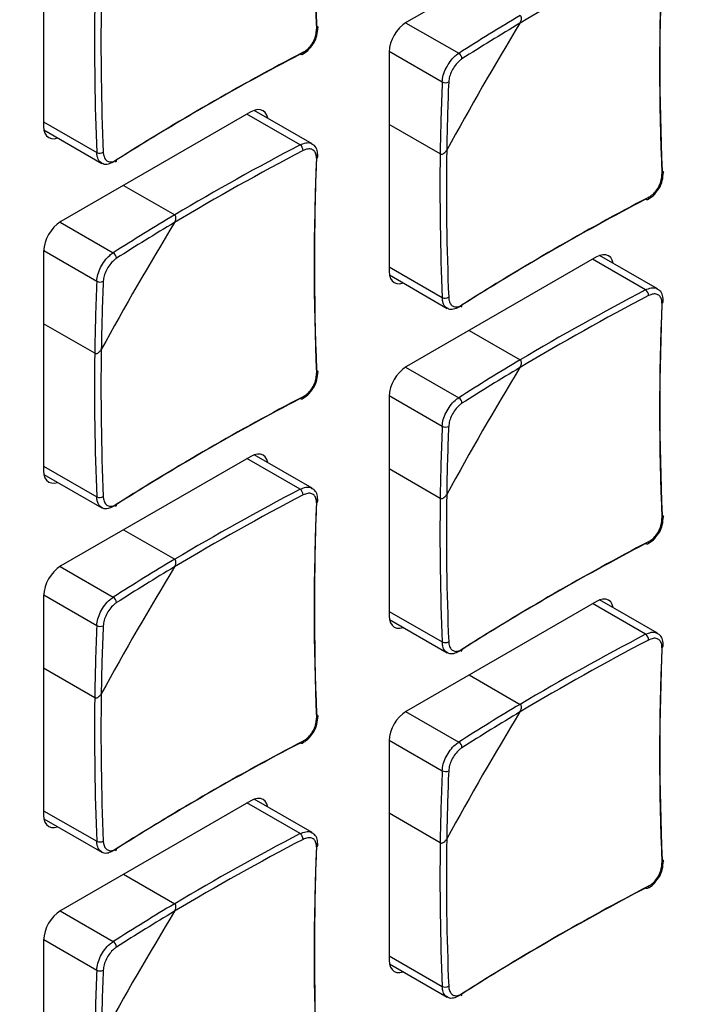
# Model space of a CAD drawing. Header units: millimetres. Extents: x 7146 to 9108, y -1574 to -663.
# Tile 280 of 289: x 8749 to 8780, y -1083 to -1039. Entities that reach past the tile are written whole.
import ezdxf

# ---------------------------------------------------------------- set-up
doc = ezdxf.new("R2010")
doc.units = ezdxf.units.MM
doc.header["$LTSCALE"] = 3

msp = doc.modelspace()

# ---------------------------------------------------------------- linework, layer by layer
at = {"linetype": 'Continuous', "lineweight": 30}
for p, q in [((8750.361, -1033.586), (8750.361, -1043.466)), ((8775.252, -1033.833), (8766.696, -1038.772)), ((8766.661, -1038.793), (8769.052, -1040.173)), ((8765.918, -1040.119), (8765.918, -1050)), ((8765.919, -1040.079), (8768.31, -1041.459)), ((8762.447, -1044.251), (8759.839, -1042.746)), ((8759.695, -1042.813), (8751.139, -1047.753)), ((8761.91, -1044.296), (8759.518, -1042.916)), ((8750.361, -1043.262), (8752.753, -1044.642)), ((8750.375, -1043.625), (8752.982, -1045.13)), ((8768.218, -1044.706), (8765.918, -1043.378)), ((8753.961, -1046.124), (8756.261, -1047.452)), ((8751.105, -1047.774), (8753.496, -1049.154)), ((8750.361, -1049.1), (8750.361, -1058.98)), ((8750.362, -1049.06), (8752.753, -1050.44)), ((8775.252, -1049.347), (8766.696, -1054.287)), ((8778.003, -1050.785), (8775.396, -1049.28)), ((8765.918, -1049.795), (8768.31, -1051.176)), ((8777.467, -1050.83), (8775.075, -1049.449)), ((8765.931, -1050.158), (8768.539, -1051.664)), ((8752.662, -1053.686), (8750.361, -1052.358)), ((8769.517, -1052.658), (8771.818, -1053.986)), ((8766.661, -1054.307), (8769.052, -1055.688)), ((8765.918, -1055.634), (8765.918, -1065.514)), ((8765.919, -1055.593), (8768.31, -1056.974)), ((8762.447, -1059.765), (8759.839, -1058.26)), ((8759.695, -1058.328), (8751.139, -1063.267)), ((8761.91, -1059.811), (8759.518, -1058.43)), ((8750.361, -1058.776), (8752.753, -1060.157)), ((8750.375, -1059.139), (8752.982, -1060.644)), ((8768.218, -1060.22), (8765.918, -1058.892)), ((8753.961, -1061.638), (8756.261, -1062.966)), ((8751.105, -1063.288), (8753.496, -1064.668)), ((8750.361, -1064.614), (8750.361, -1074.494)), ((8750.362, -1064.574), (8752.753, -1065.954)), ((8775.252, -1064.862), (8766.696, -1069.801)), ((8777.467, -1066.344), (8775.075, -1064.964)), ((8778.003, -1066.299), (8775.396, -1064.794)), ((8765.918, -1065.31), (8768.31, -1066.691)), ((8765.931, -1065.673), (8768.539, -1067.178)), ((8752.662, -1069.201), (8750.361, -1067.873)), ((8769.517, -1068.172), (8771.818, -1069.5)), ((8766.661, -1069.822), (8769.052, -1071.202)), ((8765.918, -1071.148), (8765.918, -1081.028)), ((8765.919, -1071.108), (8768.31, -1072.488)), ((8762.447, -1075.28), (8759.839, -1073.774)), ((8759.695, -1073.842), (8751.139, -1078.781)), ((8761.91, -1075.325), (8759.518, -1073.944)), ((8750.361, -1074.29), (8752.753, -1075.671)), ((8750.375, -1074.653), (8752.982, -1076.158)), ((8768.218, -1075.734), (8765.918, -1074.406)), ((8753.961, -1077.152), (8756.261, -1078.48)), ((8751.105, -1078.802), (8753.496, -1080.182)), ((8750.361, -1080.129), (8750.361, -1090.009)), ((8750.362, -1080.088), (8752.753, -1081.468)), ((8765.918, -1080.824), (8768.31, -1082.205)), ((8765.931, -1081.187), (8768.539, -1082.692))]:
    msp.add_line(p, q, dxfattribs=at)
at = {"linetype": 'Continuous', "lineweight": 30, "flags": 128}
for points in [[(8762.653, -1038.928), (8762.678, -1038.944), (8762.697, -1038.963), (8762.708, -1038.985), (8762.711, -1039.007), (8762.706, -1039.029), (8762.693, -1039.05), (8762.672, -1039.07), (8762.645, -1039.087)], [(8762.044, -1040.127), (8762.043, -1040.159), (8762.037, -1040.187), (8762.025, -1040.209), (8762.008, -1040.225), (8761.987, -1040.233), (8761.963, -1040.234), (8761.937, -1040.228), (8761.91, -1040.214)], [(8760.46, -1043.104), (8760.458, -1043.096), (8760.414, -1042.953), (8760.342, -1042.839), (8760.245, -1042.759), (8760.127, -1042.715), (8759.993, -1042.71), (8759.847, -1042.743), (8759.695, -1042.813)], [(8750.361, -1043.466), (8750.376, -1043.632), (8750.421, -1043.775), (8750.493, -1043.889), (8750.589, -1043.969), (8750.707, -1044.013), (8750.842, -1044.018), (8750.988, -1043.985), (8750.995, -1043.983)], [(8778.209, -1045.461), (8778.235, -1045.478), (8778.253, -1045.497), (8778.265, -1045.518), (8778.267, -1045.54), (8778.262, -1045.563), (8778.249, -1045.584), (8778.228, -1045.604), (8778.201, -1045.621)], [(8777.601, -1046.66), (8777.6, -1046.693), (8777.593, -1046.721), (8777.581, -1046.743), (8777.564, -1046.758), (8777.544, -1046.767), (8777.52, -1046.768), (8777.494, -1046.761), (8777.467, -1046.747)], [(8776.016, -1049.638), (8776.014, -1049.63), (8775.97, -1049.487), (8775.898, -1049.373), (8775.802, -1049.293), (8775.684, -1049.249), (8775.549, -1049.244), (8775.403, -1049.277), (8775.252, -1049.347)], [(8765.918, -1050), (8765.933, -1050.166), (8765.977, -1050.309), (8766.049, -1050.423), (8766.146, -1050.503), (8766.263, -1050.547), (8766.398, -1050.552), (8766.544, -1050.519), (8766.551, -1050.516)], [(8762.653, -1054.442), (8762.678, -1054.458), (8762.697, -1054.478), (8762.708, -1054.499), (8762.711, -1054.521), (8762.706, -1054.543), (8762.693, -1054.565), (8762.672, -1054.584), (8762.645, -1054.602)], [(8762.044, -1055.641), (8762.043, -1055.673), (8762.037, -1055.701), (8762.025, -1055.723), (8762.008, -1055.739), (8761.987, -1055.747), (8761.963, -1055.748), (8761.937, -1055.742), (8761.91, -1055.728)], [(8760.46, -1058.618), (8760.458, -1058.61), (8760.414, -1058.467), (8760.342, -1058.354), (8760.245, -1058.273), (8760.127, -1058.23), (8759.993, -1058.224), (8759.847, -1058.257), (8759.695, -1058.328)], [(8750.361, -1058.98), (8750.376, -1059.147), (8750.421, -1059.29), (8750.493, -1059.403), (8750.589, -1059.484), (8750.707, -1059.527), (8750.842, -1059.533), (8750.988, -1059.5), (8750.995, -1059.497)], [(8778.209, -1060.976), (8778.235, -1060.992), (8778.253, -1061.011), (8778.265, -1061.033), (8778.267, -1061.055), (8778.262, -1061.077), (8778.249, -1061.098), (8778.228, -1061.118), (8778.201, -1061.135)], [(8777.601, -1062.175), (8777.6, -1062.207), (8777.593, -1062.235), (8777.581, -1062.257), (8777.564, -1062.273), (8777.544, -1062.281), (8777.52, -1062.282), (8777.494, -1062.276), (8777.467, -1062.262)], [(8776.016, -1065.152), (8776.014, -1065.144), (8775.97, -1065.001), (8775.898, -1064.887), (8775.802, -1064.807), (8775.684, -1064.763), (8775.549, -1064.758), (8775.403, -1064.791), (8775.252, -1064.862)], [(8765.918, -1065.514), (8765.933, -1065.68), (8765.977, -1065.823), (8766.049, -1065.937), (8766.146, -1066.017), (8766.263, -1066.061), (8766.398, -1066.067), (8766.544, -1066.033), (8766.551, -1066.031)], [(8762.653, -1069.956), (8762.678, -1069.973), (8762.697, -1069.992), (8762.708, -1070.013), (8762.711, -1070.035), (8762.706, -1070.057), (8762.693, -1070.079), (8762.672, -1070.099), (8762.645, -1070.116)], [(8762.044, -1071.155), (8762.043, -1071.187), (8762.037, -1071.215), (8762.025, -1071.238), (8762.008, -1071.253), (8761.987, -1071.262), (8761.963, -1071.263), (8761.937, -1071.256), (8761.91, -1071.242)], [(8760.46, -1074.132), (8760.458, -1074.125), (8760.414, -1073.982), (8760.342, -1073.868), (8760.245, -1073.788), (8760.127, -1073.744), (8759.993, -1073.739), (8759.847, -1073.772), (8759.695, -1073.842)], [(8750.361, -1074.494), (8750.376, -1074.661), (8750.421, -1074.804), (8750.493, -1074.918), (8750.589, -1074.998), (8750.707, -1075.042), (8750.842, -1075.047), (8750.988, -1075.014), (8750.995, -1075.011)], [(8778.209, -1076.49), (8778.235, -1076.507), (8778.253, -1076.526), (8778.265, -1076.547), (8778.267, -1076.569), (8778.262, -1076.591), (8778.249, -1076.613), (8778.228, -1076.632), (8778.201, -1076.65)], [(8777.601, -1077.689), (8777.6, -1077.721), (8777.593, -1077.749), (8777.581, -1077.771), (8777.564, -1077.787), (8777.544, -1077.795), (8777.52, -1077.796), (8777.494, -1077.79), (8777.467, -1077.776)], [(8765.918, -1081.028), (8765.933, -1081.195), (8765.977, -1081.338), (8766.049, -1081.452), (8766.146, -1081.532), (8766.263, -1081.575), (8766.398, -1081.581), (8766.544, -1081.548), (8766.551, -1081.545)]]:
    msp.add_lwpolyline(points, dxfattribs=at)
at = {"linetype": 'Continuous', "lineweight": 30}
for centre, radius, start, end in [((8878.033, -1034.237), 115.491, 177.59292, 182.40708), ((8878.227, -1034.069), 115.676, 177.59286, 182.40714), ((8832.394, -1140.288), 118.184, 117.62124, 120.83759), ((8893.59, -1040.771), 115.491, 177.59292, 182.40708), ((8893.783, -1040.603), 115.676, 177.59286, 182.40714), ((8871.222, -1039.731), 118.57, 179.24686, 182.37425), ((8871.134, -1039.73), 118.192, 179.15972, 182.37608), ((8767.606, -1040.196), 1.69, 122.6041, 177.3957), ((8828.171, -1133.124), 110.158, 120.76802, 122.4571), ((8900.117, -1116.701), 150.096, 148.73981, 151.26019), ((8828.116, -1133.052), 109.778, 120.85664, 122.45828), ((8815.48, -1142.727), 115.666, 117.59017, 122.40446), ((8815.529, -1142.476), 115.481, 117.59023, 122.4044), ((8768.908, -1040.428), 0.292, 0.8442, 60.4079), ((8878.377, -1046.188), 110.169, 177.54023, 179.22929), ((8768.458, -1041.207), 0.292, 239.601, 299.1475), ((8878.285, -1046.177), 109.786, 177.53903, 179.1407), ((8816.837, -1149.268), 118.183, 117.62123, 120.8376), ((8816.882, -1149.343), 118.561, 117.62307, 120.75044), ((8761.726, -1044.556), 0.318, 0.3561, 54.6557), ((8886.691, -1046.264), 118.192, 179.15972, 182.37608), ((8752.886, -1044.353), 0.319, 245.3623, 299.6291), ((8753.544, -1044.995), 0.101, 305.7148, 10.391), ((8878.033, -1049.751), 115.491, 177.59292, 182.40708), ((8878.227, -1049.583), 115.676, 177.59286, 182.40714), ((8762.604, -1044.8), 0.108, 291.9594, 350.6241), ((8886.778, -1046.264), 118.571, 179.24686, 182.37424), ((8831.037, -1149.261), 115.667, 117.59017, 122.40445), ((8831.086, -1149.01), 115.482, 117.59023, 122.40439), ((8812.613, -1142.103), 110.156, 120.768, 122.45712), ((8752.05, -1049.177), 1.691, 122.6057, 177.394), ((8884.527, -1125.662), 150.057, 148.73949, 151.26051), ((8812.559, -1142.031), 109.776, 120.8566, 122.45829), ((8753.351, -1049.408), 0.292, 0.8441, 60.3984), ((8862.821, -1055.168), 110.169, 177.54023, 179.22929), ((8752.901, -1050.188), 0.292, 239.6029, 299.1505), ((8862.729, -1055.157), 109.786, 177.53903, 179.1407), ((8768.442, -1050.887), 0.319, 245.3621, 299.6249), ((8832.394, -1155.803), 118.184, 117.62124, 120.83759), ((8832.438, -1155.878), 118.562, 117.62308, 120.75044), ((8777.282, -1051.09), 0.319, 0.3784, 54.6334), ((8769.101, -1051.528), 0.101, 305.7047, 10.3852), ((8893.59, -1056.285), 115.491, 177.59292, 182.40708), ((8893.783, -1056.117), 115.676, 177.59286, 182.40714), ((8778.16, -1051.334), 0.108, 291.9603, 350.6328), ((8871.222, -1055.245), 118.571, 179.24686, 182.37424), ((8871.134, -1055.244), 118.192, 179.15972, 182.37608), ((8767.606, -1055.711), 1.69, 122.6046, 177.3954), ((8828.171, -1148.639), 110.158, 120.76802, 122.4571), ((8900.115, -1132.215), 150.094, 148.73978, 151.26019), ((8828.116, -1148.567), 109.778, 120.85664, 122.45828), ((8815.529, -1157.99), 115.481, 117.59023, 122.4044), ((8815.48, -1158.241), 115.666, 117.59017, 122.40446), ((8768.908, -1055.942), 0.292, 0.8442, 60.4079), ((8878.377, -1061.702), 110.169, 177.54022, 179.2293), ((8768.458, -1056.722), 0.292, 239.601, 299.1475), ((8878.285, -1061.691), 109.787, 177.53903, 179.14069), ((8816.837, -1164.782), 118.183, 117.62123, 120.8376), ((8816.882, -1164.858), 118.561, 117.62307, 120.75044), ((8761.726, -1060.07), 0.318, 0.3561, 54.6557), ((8886.691, -1061.778), 118.192, 179.15972, 182.37608), ((8752.886, -1059.867), 0.319, 245.3639, 299.6276), ((8753.544, -1060.509), 0.101, 305.7185, 10.3873), ((8878.033, -1065.265), 115.491, 177.59292, 182.40708), ((8878.227, -1065.098), 115.676, 177.59286, 182.40714), ((8762.604, -1060.314), 0.108, 291.9594, 350.6241), ((8886.778, -1061.779), 118.57, 179.24686, 182.37424), ((8831.037, -1164.775), 115.667, 117.59017, 122.40445), ((8831.086, -1164.524), 115.482, 117.59023, 122.40439), ((8812.613, -1157.617), 110.156, 120.768, 122.45712), ((8752.05, -1064.691), 1.691, 122.6063, 177.3937), ((8884.525, -1141.176), 150.055, 148.73946, 151.26052), ((8812.559, -1157.545), 109.776, 120.8566, 122.45829), ((8753.351, -1064.922), 0.292, 0.8441, 60.3984), ((8862.82, -1070.682), 110.169, 177.54022, 179.2293), ((8752.901, -1065.702), 0.292, 239.6029, 299.1505), ((8862.729, -1070.671), 109.787, 177.53903, 179.14069), ((8768.442, -1066.401), 0.319, 245.361, 299.6248), ((8832.394, -1171.317), 118.184, 117.62124, 120.83759), ((8832.438, -1171.392), 118.562, 117.62308, 120.75044), ((8777.282, -1066.604), 0.319, 0.3779, 54.6345), ((8769.101, -1067.043), 0.101, 305.7023, 10.3876), ((8893.59, -1071.799), 115.491, 177.59292, 182.40708), ((8893.783, -1071.632), 115.676, 177.59286, 182.40714), ((8778.16, -1066.848), 0.108, 291.9637, 350.6293), ((8871.222, -1070.759), 118.57, 179.24686, 182.37424), ((8871.134, -1070.758), 118.192, 179.15972, 182.37608), ((8767.606, -1071.225), 1.69, 122.6044, 177.3955), ((8900.117, -1147.73), 150.096, 148.73981, 151.26019), ((8828.171, -1164.153), 110.158, 120.76802, 122.4571), ((8828.116, -1164.081), 109.778, 120.85664, 122.45828), ((8815.529, -1173.504), 115.481, 117.59023, 122.4044), ((8815.48, -1173.755), 115.666, 117.59017, 122.40446), ((8768.908, -1071.456), 0.292, 0.8437, 60.409), ((8878.377, -1077.216), 110.169, 177.54023, 179.22929), ((8768.458, -1072.236), 0.292, 239.6, 299.1473), ((8878.285, -1077.205), 109.786, 177.53903, 179.1407), ((8816.837, -1180.296), 118.183, 117.62123, 120.8376), ((8816.882, -1180.372), 118.561, 117.62307, 120.75044), ((8761.726, -1075.585), 0.318, 0.3556, 54.6568), ((8886.691, -1077.292), 118.192, 179.15972, 182.37608), ((8752.886, -1075.381), 0.319, 245.3629, 299.6274), ((8753.544, -1076.023), 0.101, 305.716, 10.3897), ((8878.033, -1080.78), 115.491, 177.59292, 182.40708), ((8878.227, -1080.612), 115.676, 177.59286, 182.40714), ((8762.604, -1075.828), 0.108, 291.9629, 350.6206), ((8886.778, -1077.293), 118.57, 179.24686, 182.37424), ((8831.037, -1180.289), 115.667, 117.59017, 122.40445), ((8831.086, -1180.038), 115.482, 117.59023, 122.40439), ((8812.613, -1173.132), 110.156, 120.768, 122.45712), ((8752.05, -1080.205), 1.691, 122.6061, 177.3938), ((8884.527, -1156.691), 150.057, 148.73949, 151.26051), ((8812.559, -1173.06), 109.776, 120.8566, 122.45829), ((8753.351, -1080.437), 0.292, 0.8436, 60.3995), ((8862.821, -1086.197), 110.169, 177.54023, 179.22929), ((8752.901, -1081.216), 0.292, 239.602, 299.1503), ((8862.729, -1086.186), 109.786, 177.53903, 179.1407), ((8768.442, -1081.915), 0.319, 245.361, 299.6248), ((8769.099, -1082.556), 0.102, 306.0953, 9.9946)]:
    msp.add_arc(centre, radius, start, end, dxfattribs=at)
for points, knots in [([(8771.812, -1038.813), (8771.832, -1038.773), (8771.867, -1038.705), (8771.881, -1038.607), (8771.871, -1038.539), (8771.849, -1038.494), (8771.827, -1038.478), (8771.818, -1038.471)], [0, 0, 0, 0, 0.332489, 0.576151, 0.752678, 0.891507, 1, 1, 1, 1]), ([(8771.812, -1038.813), (8771.832, -1038.773), (8771.867, -1038.705), (8771.881, -1038.607), (8771.871, -1038.539), (8771.849, -1038.494), (8771.827, -1038.478), (8771.818, -1038.471)], [0, 0, 0, 0, 0.332489, 0.576151, 0.752678, 0.891507, 1, 1, 1, 1]), ([(8762.044, -1040.127), (8762.091, -1040.099), (8762.208, -1040.029), (8762.381, -1039.85), (8762.534, -1039.607), (8762.634, -1039.337), (8762.641, -1039.171), (8762.645, -1039.087)], [0, 0, 0, 0, 0.14265, 0.356766, 0.570998, 0.785502, 1, 1, 1, 1]), ([(8762.485, -1039.759), (8762.492, -1039.751), (8762.582, -1039.64), (8762.685, -1039.364), (8762.702, -1039.122), (8762.71, -1039.002)], [0, 0, 0, 0, 0.04005, 0.520058, 1, 1, 1, 1]), ([(8762.002, -1040.222), (8762.092, -1040.168), (8762.278, -1040.057), (8762.415, -1039.86), (8762.485, -1039.759)], [0, 0, 0, 0, 0.486105, 1, 1, 1, 1]), ([(8768.31, -1041.459), (8768.321, -1041.36), (8768.343, -1041.162), (8768.474, -1040.833), (8768.662, -1040.531), (8768.866, -1040.304), (8768.999, -1040.211), (8769.052, -1040.173)], [0, 0, 0, 0, 0.214469, 0.428994, 0.643251, 0.857382, 1, 1, 1, 1]), ([(8769.2, -1040.423), (8769.157, -1040.454), (8769.051, -1040.53), (8768.887, -1040.713), (8768.736, -1040.958), (8768.629, -1041.223), (8768.609, -1041.383), (8768.6, -1041.463)], [0, 0, 0, 0, 0.1426504, 0.3567679, 0.5710007, 0.7855066, 1, 1, 1, 1]), ([(8761.91, -1044.296), (8761.996, -1044.261), (8762.167, -1044.189), (8762.352, -1044.191), (8762.422, -1044.248), (8762.44, -1044.262)], [0, 0, 0, 0, 0.429464, 0.859028, 1, 1, 1, 1]), ([(8762.645, -1044.901), (8762.644, -1044.852), (8762.641, -1044.73), (8762.574, -1044.58), (8762.439, -1044.483), (8762.255, -1044.465), (8762.115, -1044.524), (8762.044, -1044.554)], [0, 0, 0, 0, 0.14265, 0.35676, 0.570988, 0.785496, 1, 1, 1, 1]), ([(8762.706, -1044.817), (8762.703, -1044.724), (8762.698, -1044.542), (8762.59, -1044.343), (8762.479, -1044.283), (8762.44, -1044.262)], [0, 0, 0, 0, 0.40645, 0.790552, 1, 1, 1, 1]), ([(8768.218, -1044.706), (8768.227, -1044.71), (8768.249, -1044.72), (8768.295, -1044.72), (8768.358, -1044.698), (8768.434, -1044.641), (8768.485, -1044.577), (8768.508, -1044.535), (8768.511, -1044.53)], [0, 0, 0, 0, 0.092405, 0.221881, 0.396359, 0.638024, 0.956517, 1, 1, 1, 1]), ([(8768.218, -1044.706), (8768.227, -1044.71), (8768.249, -1044.72), (8768.295, -1044.72), (8768.358, -1044.698), (8768.434, -1044.641), (8768.485, -1044.577), (8768.508, -1044.535), (8768.511, -1044.53)], [0, 0, 0, 0, 0.092405, 0.221881, 0.396359, 0.638024, 0.956517, 1, 1, 1, 1]), ([(8752.988, -1045.118), (8752.949, -1045.095), (8752.851, -1045.039), (8752.774, -1044.861), (8752.759, -1044.705), (8752.753, -1044.642)], [0, 0, 0, 0, 0.2856064, 0.7143883, 1, 1, 1, 1]), ([(8753.044, -1044.63), (8753.049, -1044.681), (8753.061, -1044.808), (8753.138, -1044.964), (8753.274, -1045.062), (8753.45, -1045.075), (8753.579, -1045.009), (8753.644, -1044.976)], [0, 0, 0, 0, 0.142653, 0.356766, 0.571002, 0.785514, 1, 1, 1, 1]), ([(8753.496, -1045.071), (8753.416, -1045.11), (8753.257, -1045.188), (8753.078, -1045.191), (8753.006, -1045.133), (8752.988, -1045.118)], [0, 0, 0, 0, 0.428411, 0.856922, 1, 1, 1, 1]), ([(8777.601, -1046.66), (8777.648, -1046.632), (8777.764, -1046.562), (8777.938, -1046.384), (8778.09, -1046.14), (8778.19, -1045.871), (8778.197, -1045.704), (8778.201, -1045.621)], [0, 0, 0, 0, 0.14265, 0.356766, 0.570998, 0.785502, 1, 1, 1, 1]), ([(8778.042, -1046.293), (8778.049, -1046.284), (8778.138, -1046.174), (8778.241, -1045.898), (8778.258, -1045.656), (8778.267, -1045.535)], [0, 0, 0, 0, 0.04005, 0.520053, 1, 1, 1, 1]), ([(8777.558, -1046.756), (8777.649, -1046.702), (8777.834, -1046.591), (8777.971, -1046.394), (8778.042, -1046.293)], [0, 0, 0, 0, 0.486105, 1, 1, 1, 1]), ([(8756.256, -1047.793), (8756.276, -1047.754), (8756.311, -1047.685), (8756.324, -1047.587), (8756.315, -1047.519), (8756.292, -1047.475), (8756.271, -1047.459), (8756.261, -1047.452)], [0, 0, 0, 0, 0.332451, 0.576124, 0.752659, 0.891495, 1, 1, 1, 1]), ([(8756.256, -1047.793), (8756.276, -1047.754), (8756.311, -1047.685), (8756.324, -1047.587), (8756.315, -1047.519), (8756.292, -1047.475), (8756.271, -1047.459), (8756.261, -1047.452)], [0, 0, 0, 0, 0.332451, 0.576124, 0.752659, 0.891495, 1, 1, 1, 1]), ([(8752.753, -1050.44), (8752.764, -1050.341), (8752.787, -1050.142), (8752.918, -1049.814), (8753.105, -1049.511), (8753.309, -1049.285), (8753.443, -1049.191), (8753.496, -1049.154)], [0, 0, 0, 0, 0.214466, 0.428998, 0.643254, 0.857365, 1, 1, 1, 1]), ([(8753.644, -1049.404), (8753.601, -1049.434), (8753.494, -1049.51), (8753.33, -1049.694), (8753.179, -1049.938), (8753.072, -1050.203), (8753.053, -1050.363), (8753.044, -1050.443)], [0, 0, 0, 0, 0.142653, 0.356755, 0.570992, 0.785502, 1, 1, 1, 1]), ([(8777.467, -1050.83), (8777.552, -1050.794), (8777.723, -1050.723), (8777.909, -1050.725), (8777.979, -1050.782), (8777.996, -1050.796)], [0, 0, 0, 0, 0.4294435, 0.8590226, 1, 1, 1, 1]), ([(8768.545, -1051.652), (8768.506, -1051.629), (8768.408, -1051.572), (8768.33, -1051.395), (8768.316, -1051.239), (8768.31, -1051.176)], [0, 0, 0, 0, 0.285635, 0.7144, 1, 1, 1, 1]), ([(8768.6, -1051.164), (8768.605, -1051.215), (8768.617, -1051.342), (8768.694, -1051.498), (8768.831, -1051.596), (8769.007, -1051.609), (8769.136, -1051.543), (8769.2, -1051.51)], [0, 0, 0, 0, 0.14265, 0.356758, 0.57099, 0.785497, 1, 1, 1, 1]), ([(8778.201, -1051.434), (8778.2, -1051.386), (8778.198, -1051.264), (8778.13, -1051.113), (8777.995, -1051.017), (8777.812, -1050.999), (8777.671, -1051.058), (8777.601, -1051.088)], [0, 0, 0, 0, 0.14265, 0.356759, 0.570991, 0.785496, 1, 1, 1, 1]), ([(8778.262, -1051.351), (8778.26, -1051.258), (8778.255, -1051.076), (8778.147, -1050.876), (8778.035, -1050.817), (8777.996, -1050.796)], [0, 0, 0, 0, 0.406442, 0.790561, 1, 1, 1, 1]), ([(8769.052, -1051.605), (8768.972, -1051.644), (8768.813, -1051.722), (8768.634, -1051.725), (8768.563, -1051.667), (8768.545, -1051.652)], [0, 0, 0, 0, 0.428393, 0.856916, 1, 1, 1, 1]), ([(8752.662, -1053.686), (8752.671, -1053.69), (8752.693, -1053.701), (8752.739, -1053.7), (8752.802, -1053.679), (8752.878, -1053.621), (8752.928, -1053.558), (8752.952, -1053.516), (8752.955, -1053.511)], [0, 0, 0, 0, 0.092402, 0.221894, 0.39633, 0.637986, 0.956518, 1, 1, 1, 1]), ([(8752.662, -1053.686), (8752.671, -1053.69), (8752.693, -1053.701), (8752.739, -1053.7), (8752.802, -1053.679), (8752.878, -1053.621), (8752.928, -1053.558), (8752.952, -1053.516), (8752.955, -1053.511)], [0, 0, 0, 0, 0.092402, 0.221894, 0.39633, 0.637986, 0.956518, 1, 1, 1, 1]), ([(8771.812, -1054.327), (8771.832, -1054.287), (8771.867, -1054.219), (8771.881, -1054.121), (8771.871, -1054.053), (8771.849, -1054.009), (8771.827, -1053.993), (8771.818, -1053.986)], [0, 0, 0, 0, 0.332489, 0.576151, 0.752678, 0.891507, 1, 1, 1, 1]), ([(8771.812, -1054.327), (8771.832, -1054.287), (8771.867, -1054.219), (8771.881, -1054.121), (8771.871, -1054.053), (8771.849, -1054.009), (8771.827, -1053.993), (8771.818, -1053.986)], [0, 0, 0, 0, 0.332489, 0.576151, 0.752678, 0.891507, 1, 1, 1, 1]), ([(8762.044, -1055.641), (8762.091, -1055.613), (8762.208, -1055.543), (8762.381, -1055.365), (8762.534, -1055.121), (8762.634, -1054.852), (8762.641, -1054.685), (8762.645, -1054.602)], [0, 0, 0, 0, 0.14265, 0.356766, 0.570998, 0.785502, 1, 1, 1, 1]), ([(8762.485, -1055.273), (8762.492, -1055.265), (8762.582, -1055.155), (8762.685, -1054.879), (8762.702, -1054.637), (8762.71, -1054.516)], [0, 0, 0, 0, 0.04005, 0.520053, 1, 1, 1, 1]), ([(8762.002, -1055.737), (8762.092, -1055.683), (8762.278, -1055.572), (8762.415, -1055.375), (8762.485, -1055.273)], [0, 0, 0, 0, 0.486105, 1, 1, 1, 1]), ([(8768.31, -1056.974), (8768.321, -1056.874), (8768.343, -1056.676), (8768.474, -1056.348), (8768.662, -1056.045), (8768.866, -1055.818), (8768.999, -1055.725), (8769.052, -1055.688)], [0, 0, 0, 0, 0.214469, 0.428994, 0.643251, 0.857382, 1, 1, 1, 1]), ([(8769.2, -1055.938), (8769.157, -1055.968), (8769.051, -1056.044), (8768.887, -1056.227), (8768.736, -1056.472), (8768.629, -1056.737), (8768.609, -1056.897), (8768.6, -1056.977)], [0, 0, 0, 0, 0.142649, 0.356768, 0.570997, 0.785507, 1, 1, 1, 1]), ([(8761.91, -1059.811), (8761.996, -1059.775), (8762.167, -1059.704), (8762.352, -1059.705), (8762.422, -1059.762), (8762.44, -1059.776)], [0, 0, 0, 0, 0.429464, 0.859028, 1, 1, 1, 1]), ([(8762.645, -1060.415), (8762.644, -1060.366), (8762.641, -1060.244), (8762.574, -1060.094), (8762.439, -1059.997), (8762.255, -1059.98), (8762.115, -1060.039), (8762.044, -1060.068)], [0, 0, 0, 0, 0.14265, 0.356759, 0.570991, 0.785496, 1, 1, 1, 1]), ([(8762.706, -1060.332), (8762.703, -1060.238), (8762.698, -1060.056), (8762.59, -1059.857), (8762.479, -1059.797), (8762.44, -1059.776)], [0, 0, 0, 0, 0.406449, 0.790558, 1, 1, 1, 1]), ([(8768.218, -1060.22), (8768.227, -1060.224), (8768.249, -1060.234), (8768.295, -1060.234), (8768.358, -1060.212), (8768.434, -1060.155), (8768.485, -1060.091), (8768.508, -1060.05), (8768.511, -1060.045)], [0, 0, 0, 0, 0.092407, 0.221879, 0.396361, 0.638019, 0.956517, 1, 1, 1, 1]), ([(8768.218, -1060.22), (8768.227, -1060.224), (8768.249, -1060.234), (8768.295, -1060.234), (8768.358, -1060.212), (8768.434, -1060.155), (8768.485, -1060.091), (8768.508, -1060.05), (8768.511, -1060.045)], [0, 0, 0, 0, 0.092407, 0.221879, 0.396361, 0.638019, 0.956517, 1, 1, 1, 1]), ([(8752.988, -1060.632), (8752.949, -1060.61), (8752.851, -1060.553), (8752.774, -1060.375), (8752.759, -1060.219), (8752.753, -1060.157)], [0, 0, 0, 0, 0.285614, 0.714397, 1, 1, 1, 1]), ([(8753.044, -1060.144), (8753.049, -1060.195), (8753.061, -1060.323), (8753.138, -1060.479), (8753.274, -1060.576), (8753.45, -1060.59), (8753.579, -1060.524), (8753.644, -1060.491)], [0, 0, 0, 0, 0.142653, 0.356766, 0.571002, 0.785514, 1, 1, 1, 1]), ([(8753.496, -1060.586), (8753.416, -1060.625), (8753.257, -1060.703), (8753.078, -1060.705), (8753.006, -1060.647), (8752.988, -1060.632)], [0, 0, 0, 0, 0.4284131, 0.8569212, 1, 1, 1, 1]), ([(8777.601, -1062.175), (8777.648, -1062.147), (8777.764, -1062.077), (8777.938, -1061.898), (8778.09, -1061.655), (8778.19, -1061.385), (8778.197, -1061.219), (8778.201, -1061.135)], [0, 0, 0, 0, 0.14265, 0.356767, 0.570997, 0.785505, 1, 1, 1, 1]), ([(8778.042, -1061.807), (8778.049, -1061.799), (8778.138, -1061.688), (8778.241, -1061.412), (8778.258, -1061.17), (8778.267, -1061.05)], [0, 0, 0, 0, 0.0400497, 0.5200515, 1, 1, 1, 1]), ([(8777.558, -1062.27), (8777.649, -1062.216), (8777.834, -1062.105), (8777.971, -1061.908), (8778.042, -1061.807)], [0, 0, 0, 0, 0.486105, 1, 1, 1, 1]), ([(8756.256, -1063.307), (8756.276, -1063.268), (8756.311, -1063.199), (8756.324, -1063.102), (8756.315, -1063.034), (8756.292, -1062.989), (8756.271, -1062.973), (8756.261, -1062.966)], [0, 0, 0, 0, 0.332451, 0.576124, 0.752659, 0.891495, 1, 1, 1, 1]), ([(8756.256, -1063.307), (8756.276, -1063.268), (8756.311, -1063.199), (8756.324, -1063.102), (8756.315, -1063.034), (8756.292, -1062.989), (8756.271, -1062.973), (8756.261, -1062.966)], [0, 0, 0, 0, 0.332451, 0.576124, 0.752659, 0.891495, 1, 1, 1, 1]), ([(8752.753, -1065.954), (8752.764, -1065.855), (8752.787, -1065.656), (8752.918, -1065.328), (8753.105, -1065.025), (8753.309, -1064.799), (8753.443, -1064.706), (8753.496, -1064.668)], [0, 0, 0, 0, 0.214466, 0.428998, 0.643254, 0.857365, 1, 1, 1, 1]), ([(8753.644, -1064.918), (8753.601, -1064.948), (8753.494, -1065.024), (8753.33, -1065.208), (8753.179, -1065.453), (8753.072, -1065.718), (8753.053, -1065.877), (8753.044, -1065.957)], [0, 0, 0, 0, 0.142652, 0.356755, 0.570988, 0.785503, 1, 1, 1, 1]), ([(8777.467, -1066.344), (8777.552, -1066.309), (8777.723, -1066.237), (8777.909, -1066.239), (8777.979, -1066.296), (8777.996, -1066.31)], [0, 0, 0, 0, 0.429443, 0.859019, 1, 1, 1, 1]), ([(8768.545, -1067.166), (8768.506, -1067.144), (8768.408, -1067.087), (8768.33, -1066.909), (8768.316, -1066.753), (8768.31, -1066.691)], [0, 0, 0, 0, 0.2856278, 0.7143957, 1, 1, 1, 1]), ([(8768.6, -1066.678), (8768.605, -1066.729), (8768.617, -1066.857), (8768.694, -1067.012), (8768.831, -1067.11), (8769.007, -1067.123), (8769.136, -1067.057), (8769.2, -1067.024)], [0, 0, 0, 0, 0.14265, 0.356759, 0.570991, 0.785497, 1, 1, 1, 1]), ([(8778.201, -1066.949), (8778.2, -1066.9), (8778.198, -1066.778), (8778.13, -1066.628), (8777.995, -1066.531), (8777.812, -1066.513), (8777.671, -1066.573), (8777.601, -1066.602)], [0, 0, 0, 0, 0.14265, 0.356759, 0.570989, 0.785497, 1, 1, 1, 1]), ([(8778.262, -1066.865), (8778.26, -1066.772), (8778.255, -1066.59), (8778.147, -1066.391), (8778.035, -1066.331), (8777.996, -1066.31)], [0, 0, 0, 0, 0.4064469, 0.7905575, 1, 1, 1, 1]), ([(8769.052, -1067.119), (8768.972, -1067.158), (8768.813, -1067.236), (8768.634, -1067.239), (8768.563, -1067.181), (8768.545, -1067.166)], [0, 0, 0, 0, 0.42839, 0.856917, 1, 1, 1, 1]), ([(8752.662, -1069.201), (8752.671, -1069.205), (8752.693, -1069.215), (8752.739, -1069.215), (8752.802, -1069.193), (8752.878, -1069.136), (8752.928, -1069.072), (8752.952, -1069.03), (8752.955, -1069.025)], [0, 0, 0, 0, 0.0924033, 0.2218925, 0.3963316, 0.6379808, 0.9565186, 1, 1, 1, 1]), ([(8752.662, -1069.201), (8752.671, -1069.205), (8752.693, -1069.215), (8752.739, -1069.215), (8752.802, -1069.193), (8752.878, -1069.136), (8752.928, -1069.072), (8752.952, -1069.03), (8752.955, -1069.025)], [0, 0, 0, 0, 0.0924033, 0.2218925, 0.3963316, 0.6379808, 0.9565186, 1, 1, 1, 1]), ([(8771.812, -1069.841), (8771.832, -1069.802), (8771.867, -1069.733), (8771.881, -1069.635), (8771.871, -1069.567), (8771.849, -1069.523), (8771.827, -1069.507), (8771.818, -1069.5)], [0, 0, 0, 0, 0.332484, 0.576148, 0.752676, 0.891507, 1, 1, 1, 1]), ([(8771.812, -1069.841), (8771.832, -1069.802), (8771.867, -1069.733), (8771.881, -1069.635), (8771.871, -1069.567), (8771.849, -1069.523), (8771.827, -1069.507), (8771.818, -1069.5)], [0, 0, 0, 0, 0.332484, 0.576148, 0.752676, 0.891507, 1, 1, 1, 1]), ([(8762.044, -1071.155), (8762.091, -1071.127), (8762.208, -1071.057), (8762.381, -1070.879), (8762.534, -1070.635), (8762.634, -1070.366), (8762.641, -1070.199), (8762.645, -1070.116)], [0, 0, 0, 0, 0.14265, 0.356767, 0.570997, 0.785505, 1, 1, 1, 1]), ([(8762.485, -1070.788), (8762.492, -1070.779), (8762.582, -1070.669), (8762.685, -1070.393), (8762.702, -1070.151), (8762.71, -1070.03)], [0, 0, 0, 0, 0.0400497, 0.5200515, 1, 1, 1, 1]), ([(8762.002, -1071.251), (8762.092, -1071.197), (8762.278, -1071.086), (8762.415, -1070.889), (8762.485, -1070.788)], [0, 0, 0, 0, 0.486105, 1, 1, 1, 1]), ([(8768.31, -1072.488), (8768.321, -1072.389), (8768.343, -1072.19), (8768.474, -1071.862), (8768.662, -1071.559), (8768.866, -1071.333), (8768.999, -1071.239), (8769.052, -1071.202)], [0, 0, 0, 0, 0.2144687, 0.428994, 0.6432514, 0.8573818, 1, 1, 1, 1]), ([(8769.2, -1071.452), (8769.157, -1071.482), (8769.051, -1071.558), (8768.887, -1071.742), (8768.736, -1071.986), (8768.629, -1072.251), (8768.609, -1072.411), (8768.6, -1072.491)], [0, 0, 0, 0, 0.14265, 0.356767, 0.570999, 0.785504, 1, 1, 1, 1]), ([(8614.832, -1184.603), (8616.742, -1183.501), (8653.452, -1162.309), (8707.631, -1131.103), (8768.369, -1095.88), (8795.748, -1080.266), (8805.925, -1074.254), (8807.89, -1073.199), (8808.589, -1072.659), (8808.826, -1072.475)], [0, 0, 0, 0, 0.029527, 0.567428, 0.836378, 0.970853, 0.987662, 0.995807, 1, 1, 1, 1]), ([(8761.91, -1075.325), (8761.996, -1075.289), (8762.167, -1075.218), (8762.352, -1075.219), (8762.422, -1075.276), (8762.44, -1075.291)], [0, 0, 0, 0, 0.429463, 0.859024, 1, 1, 1, 1]), ([(8762.645, -1075.929), (8762.644, -1075.88), (8762.641, -1075.759), (8762.574, -1075.608), (8762.439, -1075.512), (8762.255, -1075.494), (8762.115, -1075.553), (8762.044, -1075.583)], [0, 0, 0, 0, 0.14265, 0.356759, 0.570989, 0.785497, 1, 1, 1, 1]), ([(8762.706, -1075.846), (8762.703, -1075.752), (8762.698, -1075.57), (8762.59, -1075.371), (8762.479, -1075.312), (8762.44, -1075.291)], [0, 0, 0, 0, 0.406454, 0.790555, 1, 1, 1, 1]), ([(8768.218, -1075.734), (8768.227, -1075.739), (8768.249, -1075.749), (8768.295, -1075.748), (8768.358, -1075.727), (8768.434, -1075.669), (8768.485, -1075.606), (8768.508, -1075.564), (8768.511, -1075.559)], [0, 0, 0, 0, 0.0924061, 0.2218789, 0.3963607, 0.6380253, 0.9565169, 1, 1, 1, 1]), ([(8768.218, -1075.734), (8768.227, -1075.739), (8768.249, -1075.749), (8768.295, -1075.748), (8768.358, -1075.727), (8768.434, -1075.669), (8768.485, -1075.606), (8768.508, -1075.564), (8768.511, -1075.559)], [0, 0, 0, 0, 0.0924061, 0.2218789, 0.3963607, 0.6380253, 0.9565169, 1, 1, 1, 1]), ([(8752.988, -1076.147), (8752.949, -1076.124), (8752.851, -1076.067), (8752.774, -1075.89), (8752.759, -1075.733), (8752.753, -1075.671)], [0, 0, 0, 0, 0.285607, 0.714393, 1, 1, 1, 1]), ([(8753.044, -1075.658), (8753.049, -1075.709), (8753.061, -1075.837), (8753.138, -1075.993), (8753.274, -1076.09), (8753.45, -1076.104), (8753.579, -1076.038), (8753.644, -1076.005)], [0, 0, 0, 0, 0.142653, 0.356767, 0.571003, 0.785514, 1, 1, 1, 1]), ([(8753.496, -1076.1), (8753.416, -1076.139), (8753.257, -1076.217), (8753.078, -1076.219), (8753.006, -1076.161), (8752.988, -1076.147)], [0, 0, 0, 0, 0.428411, 0.856922, 1, 1, 1, 1]), ([(8777.601, -1077.689), (8777.648, -1077.661), (8777.764, -1077.591), (8777.938, -1077.413), (8778.09, -1077.169), (8778.19, -1076.9), (8778.197, -1076.733), (8778.201, -1076.65)], [0, 0, 0, 0, 0.14265, 0.356768, 0.570999, 0.785504, 1, 1, 1, 1]), ([(8778.042, -1077.322), (8778.049, -1077.313), (8778.138, -1077.203), (8778.241, -1076.927), (8778.258, -1076.685), (8778.267, -1076.564)], [0, 0, 0, 0, 0.040052, 0.520055, 1, 1, 1, 1]), ([(8777.558, -1077.785), (8777.649, -1077.731), (8777.834, -1077.62), (8777.971, -1077.423), (8778.042, -1077.322)], [0, 0, 0, 0, 0.486105, 1, 1, 1, 1]), ([(8756.256, -1078.822), (8756.276, -1078.782), (8756.311, -1078.714), (8756.324, -1078.616), (8756.315, -1078.548), (8756.292, -1078.503), (8756.271, -1078.487), (8756.261, -1078.48)], [0, 0, 0, 0, 0.332446, 0.576122, 0.752657, 0.891494, 1, 1, 1, 1]), ([(8756.256, -1078.822), (8756.276, -1078.782), (8756.311, -1078.714), (8756.324, -1078.616), (8756.315, -1078.548), (8756.292, -1078.503), (8756.271, -1078.487), (8756.261, -1078.48)], [0, 0, 0, 0, 0.332446, 0.576122, 0.752657, 0.891494, 1, 1, 1, 1]), ([(8752.753, -1081.468), (8752.764, -1081.369), (8752.787, -1081.171), (8752.918, -1080.842), (8753.105, -1080.54), (8753.309, -1080.313), (8753.443, -1080.22), (8753.496, -1080.182)], [0, 0, 0, 0, 0.214467, 0.428998, 0.643254, 0.857365, 1, 1, 1, 1]), ([(8753.644, -1080.432), (8753.601, -1080.463), (8753.494, -1080.539), (8753.33, -1080.722), (8753.179, -1080.967), (8753.072, -1081.232), (8753.053, -1081.392), (8753.044, -1081.472)], [0, 0, 0, 0, 0.142653, 0.356754, 0.57099, 0.7855, 1, 1, 1, 1]), ([(8768.545, -1082.681), (8768.506, -1082.658), (8768.408, -1082.601), (8768.33, -1082.423), (8768.316, -1082.267), (8768.31, -1082.205)], [0, 0, 0, 0, 0.285631, 0.714395, 1, 1, 1, 1]), ([(8768.6, -1082.192), (8768.605, -1082.243), (8768.617, -1082.371), (8768.694, -1082.527), (8768.831, -1082.624), (8769.007, -1082.638), (8769.136, -1082.572), (8769.2, -1082.539)], [0, 0, 0, 0, 0.14265, 0.356759, 0.570989, 0.785496, 1, 1, 1, 1]), ([(8769.052, -1082.634), (8768.972, -1082.673), (8768.813, -1082.751), (8768.634, -1082.753), (8768.563, -1082.695), (8768.545, -1082.681)], [0, 0, 0, 0, 0.4283917, 0.8569164, 1, 1, 1, 1])]:
    msp.add_open_spline(points, degree=3, knots=knots, dxfattribs=at)

doc.saveas('drawing.dxf')
